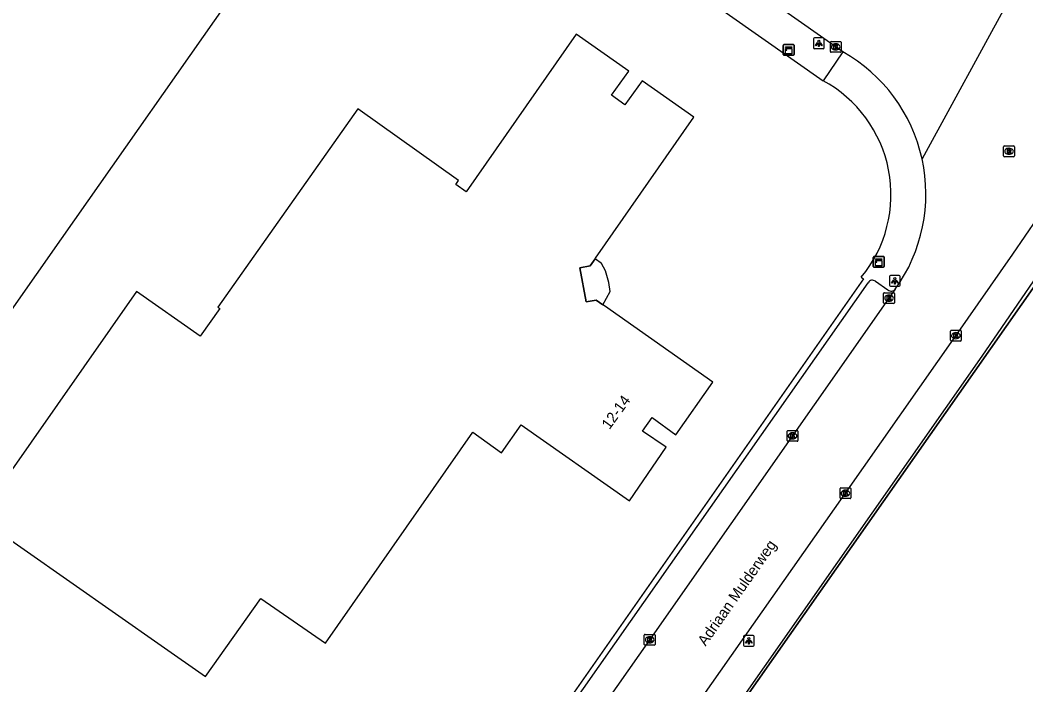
# Model space of a CAD drawing. Extents: x 155018 to 156648, y 383980 to 385733.
# Drawn here: x 155571.4 to 155664.5, y 384814.2 to 384875.8 of the extents above; entities that cross this region are included whole.
import ezdxf

# ---------------------------------------------------------------- set-up
doc = ezdxf.new("R2010")
doc.units = 0
for name, color, linetype in [('IMGEO_Groenvoorziening', 7, 'Continuous'), ('IMGEO_Hek', 7, 'Continuous'), ('IMGEO_Kast', 7, 'Continuous'), ('IMGEO_Kolk', 7, 'Continuous'), ('IMGEO_Lichtpunt', 7, 'Continuous'), ('IMGEO_Openbare_ruimte_label', 7, 'Continuous'), ('IMGEO_Pand', 7, 'Continuous'), ('IMGEO_Pand_nummerreeks', 7, 'Continuous'), ('IMGEO_Pand_overbouw', 7, 'Continuous'), ('IMGEO_Rijbaan_lokaal_gesloten', 7, 'Continuous'), ('IMGEO_Rioolput', 7, 'Continuous'), ('IMGEO_Voetpad_open', 7, 'Continuous')]:
    doc.layers.add(name, color=color, linetype=linetype)

msp = doc.modelspace()

# ---------------------------------------------------------------- linework, layer by layer
at = {"layer": 'IMGEO_Groenvoorziening'}
msp.add_lwpolyline([(155669.497, 384856.797), (155669.212, 384856.331), (155667.198, 384853.508), (155667.02, 384853.625), (155588.106, 384741.158), (155588.217, 384741.112), (155586.789, 384739.087), (155582.631, 384733.19), (155582.416, 384732.885), (155582.316, 384732.95)], dxfattribs=at)
at = {"layer": 'IMGEO_Hek'}
msp.add_lwpolyline([(155586.789, 384739.087), (155588.217, 384741.112), (155588.106, 384741.158), (155667.02, 384853.625), (155667.198, 384853.508), (155669.212, 384856.331)], dxfattribs=at)
at = {"layer": 'IMGEO_Kast'}
for p, q in [((155642.022, 384872.603), (155642.022, 384873.444)), ((155642.022, 384873.444), (155642.022, 384872.603)), ((155642.097, 384873.528), (155642.938, 384873.528)), ((155642.938, 384873.528), (155642.097, 384873.528)), ((155643.022, 384873.453), (155643.022, 384872.612)), ((155643.022, 384872.612), (155643.022, 384873.453)), ((155642.947, 384872.528), (155642.106, 384872.528)), ((155642.106, 384872.528), (155642.947, 384872.528)), ((155650.355, 384852.98), (155650.355, 384853.821)), ((155650.355, 384853.821), (155650.355, 384852.98)), ((155650.43, 384853.905), (155651.271, 384853.905)), ((155651.271, 384853.905), (155650.43, 384853.905)), ((155651.355, 384853.83), (155651.355, 384852.989)), ((155651.355, 384852.989), (155651.355, 384853.83)), ((155651.28, 384852.905), (155650.439, 384852.905)), ((155650.439, 384852.905), (155651.28, 384852.905))]:
    msp.add_line(p, q, dxfattribs=at)
for points in [[(155642.217, 384873.318), (155642.817, 384873.318), (155642.817, 384873.233), (155642.217, 384873.233), (155642.217, 384873.318)], [(155642.217, 384873.143), (155642.817, 384873.143), (155642.817, 384872.654), (155642.217, 384872.654), (155642.217, 384873.143)], [(155650.55, 384853.695), (155651.15, 384853.695), (155651.15, 384853.61), (155650.55, 384853.61), (155650.55, 384853.695)], [(155650.55, 384853.52), (155651.15, 384853.52), (155651.15, 384853.031), (155650.55, 384853.031), (155650.55, 384853.52)]]:
    msp.add_lwpolyline(points, dxfattribs=at)
for centre in [(155642.301, 384872.992), (155650.634, 384853.369)]:
    msp.add_circle(centre, 0.0377, dxfattribs=at)
for centre, start, end in [((155642.1, 384873.45), 92.4484, 184.28452), ((155642.1, 384873.45), 92.4484, 184.28452), ((155642.944, 384873.45), 2.4484, 94.28452), ((155642.944, 384873.45), 2.4484, 94.28452), ((155642.1, 384872.606), 182.4484, 274.28452), ((155642.1, 384872.606), 182.4484, 274.28452), ((155642.944, 384872.606), 272.4484, 4.28452), ((155642.944, 384872.606), 272.4484, 4.28452), ((155650.433, 384853.827), 92.4484, 184.28452), ((155650.433, 384853.827), 92.4484, 184.28452), ((155651.277, 384853.827), 2.4484, 94.28452), ((155651.277, 384853.827), 2.4484, 94.28452), ((155650.433, 384852.983), 182.4484, 274.28452), ((155650.433, 384852.983), 182.4484, 274.28452), ((155651.277, 384852.983), 272.4484, 4.28452), ((155651.277, 384852.983), 272.4484, 4.28452)]:
    msp.add_arc(centre, 0.0779, start, end, dxfattribs=at)
at = {"layer": 'IMGEO_Kolk'}
for p, q in [((155646.381, 384872.881), (155646.381, 384873.733)), ((155646.456, 384873.807), (155647.308, 384873.807)), ((155646.869, 384873.587), (155646.894, 384873.587)), ((155647.382, 384873.733), (155647.382, 384872.881)), ((155647.308, 384872.807), (155646.456, 384872.807)), ((155646.892, 384873.027), (155646.867, 384873.027)), ((155651.311, 384849.624), (155651.311, 384850.476)), ((155651.386, 384850.55), (155652.238, 384850.55)), ((155651.799, 384850.33), (155651.824, 384850.33)), ((155652.312, 384850.476), (155652.312, 384849.624)), ((155652.238, 384849.55), (155651.386, 384849.55)), ((155651.822, 384849.77), (155651.797, 384849.77)), ((155657.498, 384846.145), (155657.498, 384846.997)), ((155657.573, 384847.071), (155658.425, 384847.071)), ((155657.986, 384846.851), (155658.011, 384846.851)), ((155658.499, 384846.997), (155658.499, 384846.145)), ((155658.425, 384846.071), (155657.573, 384846.071)), ((155658.009, 384846.291), (155657.984, 384846.291)), ((155642.376, 384836.867), (155642.376, 384837.719)), ((155642.451, 384837.793), (155643.303, 384837.793)), ((155642.887, 384837.013), (155642.862, 384837.013)), ((155642.864, 384837.573), (155642.889, 384837.573)), ((155643.377, 384837.719), (155643.377, 384836.867)), ((155643.303, 384836.793), (155642.451, 384836.793)), ((155647.276, 384831.562), (155647.276, 384832.414)), ((155647.351, 384832.488), (155648.203, 384832.488)), ((155648.277, 384832.414), (155648.277, 384831.562)), ((155648.203, 384831.488), (155647.351, 384831.488)), ((155647.787, 384831.708), (155647.762, 384831.708)), ((155647.764, 384832.268), (155647.789, 384832.268)), ((155629.158, 384817.995), (155629.158, 384818.847)), ((155629.233, 384818.921), (155630.085, 384818.921)), ((155629.646, 384818.701), (155629.671, 384818.701)), ((155630.159, 384818.847), (155630.159, 384817.995)), ((155630.085, 384817.921), (155629.233, 384817.921)), ((155629.669, 384818.141), (155629.644, 384818.141))]:
    msp.add_line(p, q, dxfattribs=at)
for points in [[(155646.381, 384872.881), (155646.381, 384873.733)], [(155646.456, 384873.807), (155647.308, 384873.807)], [(155646.702, 384873.507), (155646.825, 384873.507), (155646.825, 384873.356), (155646.955, 384873.507), (155647.119, 384873.507), (155646.973, 384873.356), (155647.126, 384873.107), (155646.974, 384873.107), (155646.889, 384873.271), (155646.825, 384873.204), (155646.825, 384873.107), (155646.702, 384873.107), (155646.702, 384873.507)], [(155647.382, 384873.733), (155647.382, 384872.881)], [(155647.308, 384872.807), (155646.456, 384872.807)], [(155651.311, 384849.624), (155651.311, 384850.476)], [(155651.386, 384850.55), (155652.238, 384850.55)], [(155651.632, 384850.25), (155651.755, 384850.25), (155651.755, 384850.099), (155651.885, 384850.25), (155652.049, 384850.25), (155651.903, 384850.099), (155652.056, 384849.85), (155651.904, 384849.85), (155651.819, 384850.014), (155651.755, 384849.947), (155651.755, 384849.85), (155651.632, 384849.85), (155651.632, 384850.25)], [(155652.312, 384850.476), (155652.312, 384849.624)], [(155652.238, 384849.55), (155651.386, 384849.55)], [(155657.498, 384846.145), (155657.498, 384846.997)], [(155657.573, 384847.071), (155658.425, 384847.071)], [(155657.819, 384846.771), (155657.942, 384846.771), (155657.942, 384846.62), (155658.072, 384846.771), (155658.236, 384846.771), (155658.09, 384846.62), (155658.243, 384846.371), (155658.091, 384846.371), (155658.006, 384846.535), (155657.942, 384846.468), (155657.942, 384846.371), (155657.819, 384846.371), (155657.819, 384846.771)], [(155658.499, 384846.997), (155658.499, 384846.145)], [(155658.425, 384846.071), (155657.573, 384846.071)], [(155642.376, 384836.867), (155642.376, 384837.719)], [(155642.451, 384837.793), (155643.303, 384837.793)], [(155642.697, 384837.493), (155642.82, 384837.493), (155642.82, 384837.342), (155642.95, 384837.493), (155643.114, 384837.493), (155642.968, 384837.342), (155643.121, 384837.093), (155642.969, 384837.093), (155642.884, 384837.257), (155642.82, 384837.19), (155642.82, 384837.093), (155642.697, 384837.093), (155642.697, 384837.493)], [(155643.377, 384837.719), (155643.377, 384836.867)], [(155643.303, 384836.793), (155642.451, 384836.793)], [(155647.276, 384831.562), (155647.276, 384832.414)], [(155647.351, 384832.488), (155648.203, 384832.488)], [(155648.277, 384832.414), (155648.277, 384831.562)], [(155648.203, 384831.488), (155647.351, 384831.488)], [(155647.597, 384832.188), (155647.72, 384832.188), (155647.72, 384832.037), (155647.85, 384832.188), (155648.014, 384832.188), (155647.868, 384832.037), (155648.021, 384831.788), (155647.869, 384831.788), (155647.784, 384831.952), (155647.72, 384831.885), (155647.72, 384831.788), (155647.597, 384831.788), (155647.597, 384832.188)], [(155629.158, 384817.995), (155629.158, 384818.847)], [(155629.233, 384818.921), (155630.085, 384818.921)], [(155629.479, 384818.621), (155629.602, 384818.621), (155629.602, 384818.47), (155629.732, 384818.621), (155629.896, 384818.621), (155629.75, 384818.47), (155629.903, 384818.221), (155629.751, 384818.221), (155629.666, 384818.385), (155629.602, 384818.318), (155629.602, 384818.221), (155629.479, 384818.221), (155629.479, 384818.621)], [(155630.159, 384818.847), (155630.159, 384817.995)], [(155630.085, 384817.921), (155629.233, 384817.921)]]:
    msp.add_lwpolyline(points, dxfattribs=at)
for centre, start, end in [((155646.458, 384873.731), 91.55205, 178.44795), ((155646.458, 384873.731), 91.55205, 178.44795), ((155647.306, 384873.731), 1.55205, 88.44795), ((155647.306, 384873.731), 1.55205, 88.44795), ((155646.458, 384872.883), 181.55205, 268.44795), ((155646.458, 384872.883), 181.55205, 268.44795), ((155647.306, 384872.883), 271.55205, 358.44795), ((155647.306, 384872.883), 271.55205, 358.44795), ((155651.388, 384850.474), 91.55205, 178.44795), ((155651.388, 384850.474), 91.55205, 178.44795), ((155652.236, 384850.474), 1.55205, 88.44795), ((155652.236, 384850.474), 1.55205, 88.44795), ((155651.388, 384849.626), 181.55205, 268.44795), ((155651.388, 384849.626), 181.55205, 268.44795), ((155652.236, 384849.626), 271.55205, 358.44795), ((155652.236, 384849.626), 271.55205, 358.44795), ((155657.575, 384846.995), 91.55205, 178.44795), ((155657.575, 384846.995), 91.55205, 178.44795), ((155658.423, 384846.995), 1.55205, 88.44795), ((155658.423, 384846.995), 1.55205, 88.44795), ((155657.575, 384846.147), 181.55205, 268.44795), ((155657.575, 384846.147), 181.55205, 268.44795), ((155658.423, 384846.147), 271.55205, 358.44795), ((155658.423, 384846.147), 271.55205, 358.44795), ((155642.453, 384837.717), 91.55205, 178.44795), ((155642.453, 384837.717), 91.55205, 178.44795), ((155643.301, 384837.717), 1.55205, 88.44795), ((155643.301, 384837.717), 1.55205, 88.44795), ((155642.453, 384836.869), 181.55205, 268.44795), ((155642.453, 384836.869), 181.55205, 268.44795), ((155643.301, 384836.869), 271.55205, 358.44795), ((155643.301, 384836.869), 271.55205, 358.44795), ((155647.353, 384832.412), 91.55205, 178.44795), ((155647.353, 384832.412), 91.55205, 178.44795), ((155648.201, 384832.412), 1.55205, 88.44795), ((155648.201, 384832.412), 1.55205, 88.44795), ((155647.353, 384831.564), 181.55205, 268.44795), ((155647.353, 384831.564), 181.55205, 268.44795), ((155648.201, 384831.564), 271.55205, 358.44795), ((155648.201, 384831.564), 271.55205, 358.44795), ((155629.235, 384818.845), 91.55205, 178.44795), ((155629.235, 384818.845), 91.55205, 178.44795), ((155630.083, 384818.845), 1.55205, 88.44795), ((155630.083, 384818.845), 1.55205, 88.44795), ((155629.235, 384817.997), 181.55205, 268.44795), ((155629.235, 384817.997), 181.55205, 268.44795), ((155630.083, 384817.997), 271.55205, 358.44795), ((155630.083, 384817.997), 271.55205, 358.44795)]:
    msp.add_arc(centre, 0.0765, start, end, dxfattribs=at)
for centre, major_axis, ratio, start_param, end_param in [((155646.868, 384873.307), (-0.387, 0.002), 0.722429, 4.712389, 7.853982), ((155646.893, 384873.307), (-0.39, 0.002), 0.717154, 1.570796, 4.712389), ((155651.798, 384850.05), (-0.387, 0.002), 0.722429, 4.712389, 7.853982), ((155651.823, 384850.05), (-0.39, 0.002), 0.717154, 1.570796, 4.712389), ((155657.985, 384846.571), (-0.387, 0.002), 0.722429, 4.712389, 7.853982), ((155658.01, 384846.571), (-0.39, 0.002), 0.717154, 1.570796, 4.712389), ((155642.863, 384837.293), (-0.387, 0.002), 0.722429, 4.712389, 7.853982), ((155642.888, 384837.293), (-0.39, 0.002), 0.717154, 1.570796, 4.712389), ((155647.763, 384831.988), (-0.387, 0.002), 0.722429, 4.712389, 7.853982), ((155647.788, 384831.988), (-0.39, 0.002), 0.717154, 1.570796, 4.712389), ((155629.645, 384818.421), (-0.387, 0.002), 0.722429, 4.712389, 7.853982), ((155629.67, 384818.421), (-0.39, 0.002), 0.717154, 1.570796, 4.712389)]:
    msp.add_ellipse(centre, major_axis=major_axis, ratio=ratio, start_param=start_param, end_param=end_param, dxfattribs=at)
at = {"layer": 'IMGEO_Lichtpunt'}
for p, q in [((155644.811, 384874.04), (155644.811, 384873.233)), ((155644.811, 384874.04), (155644.811, 384873.233)), ((155645.713, 384874.135), (155644.905, 384874.135)), ((155645.713, 384874.135), (155644.905, 384874.135)), ((155645.807, 384873.233), (155645.807, 384874.04)), ((155645.807, 384873.233), (155645.807, 384874.04)), ((155644.905, 384873.139), (155645.713, 384873.139)), ((155644.905, 384873.139), (155645.713, 384873.139)), ((155651.856, 384852.047), (155651.856, 384851.24)), ((155651.856, 384852.047), (155651.856, 384851.24)), ((155652.758, 384852.142), (155651.95, 384852.142)), ((155652.758, 384852.142), (155651.95, 384852.142)), ((155652.852, 384851.24), (155652.852, 384852.047)), ((155652.852, 384851.24), (155652.852, 384852.047)), ((155651.95, 384851.146), (155652.758, 384851.146)), ((155651.95, 384851.146), (155652.758, 384851.146)), ((155638.338, 384818.734), (155638.338, 384817.927)), ((155638.338, 384818.734), (155638.338, 384817.927)), ((155639.24, 384818.829), (155638.432, 384818.829)), ((155639.24, 384818.829), (155638.432, 384818.829)), ((155639.334, 384817.927), (155639.334, 384818.734)), ((155639.334, 384817.927), (155639.334, 384818.734)), ((155638.432, 384817.833), (155639.24, 384817.833)), ((155638.432, 384817.833), (155639.24, 384817.833))]:
    msp.add_line(p, q, dxfattribs=at)
for points in [[(155645.185, 384873.704), (155645.224, 384873.676), (155645.036, 384873.414), (155644.998, 384873.441), (155645.185, 384873.704)], [(155645.287, 384873.656), (155645.334, 384873.656), (155645.334, 384873.334), (155645.287, 384873.334), (155645.287, 384873.656)], [(155645.397, 384873.676), (155645.435, 384873.703), (155645.622, 384873.441), (155645.583, 384873.413), (155645.397, 384873.676)], [(155652.23, 384851.711), (155652.269, 384851.683), (155652.081, 384851.421), (155652.043, 384851.448), (155652.23, 384851.711)], [(155652.332, 384851.663), (155652.379, 384851.663), (155652.379, 384851.341), (155652.332, 384851.341), (155652.332, 384851.663)], [(155652.442, 384851.683), (155652.48, 384851.71), (155652.667, 384851.448), (155652.628, 384851.42), (155652.442, 384851.683)], [(155638.712, 384818.398), (155638.751, 384818.37), (155638.563, 384818.108), (155638.525, 384818.135), (155638.712, 384818.398)], [(155638.924, 384818.37), (155638.962, 384818.397), (155639.149, 384818.135), (155639.11, 384818.107), (155638.924, 384818.37)], [(155638.814, 384818.35), (155638.861, 384818.35), (155638.861, 384818.028), (155638.814, 384818.028), (155638.814, 384818.35)]]:
    msp.add_lwpolyline(points, dxfattribs=at)
for centre in [(155645.31, 384873.838), (155652.355, 384851.845), (155638.837, 384818.532)]:
    msp.add_circle(centre, 0.0994, dxfattribs=at)
for centre, start, end in [((155644.905, 384874.04), 90, 180), ((155644.905, 384874.04), 90, 180), ((155645.713, 384874.04), 0, 90), ((155645.713, 384874.04), 0, 90), ((155644.905, 384873.233), 180, 270), ((155644.905, 384873.233), 180, 270), ((155645.713, 384873.233), 270, 0), ((155645.713, 384873.233), 270, 360), ((155651.95, 384852.047), 90, 180), ((155651.95, 384852.047), 90, 180), ((155652.758, 384852.047), 0, 90), ((155652.758, 384852.047), 0, 90), ((155651.95, 384851.24), 180, 270), ((155651.95, 384851.24), 180, 270), ((155652.758, 384851.24), 270, 0), ((155652.758, 384851.24), 270, 360), ((155638.432, 384818.734), 90, 180), ((155638.432, 384818.734), 90, 180), ((155639.24, 384818.734), 0, 90), ((155639.24, 384818.734), 0, 90), ((155638.432, 384817.927), 180, 270), ((155638.432, 384817.927), 180, 270), ((155639.24, 384817.927), 270, 0), ((155639.24, 384817.927), 270, 360)]:
    msp.add_arc(centre, 0.0946, start, end, dxfattribs=at)
at = {"layer": 'IMGEO_Pand'}
for points in [[(155538.96, 384850.949), (155543.923, 384847.471), (155543.355, 384846.66), (155560.52, 384834.638), (155560.868, 384835.103), (155575.198, 384855.542), (155591.828, 384879.262), (155574.63, 384891.294), (155571.761, 384887.2), (155545.535, 384849.771), (155540.579, 384853.259)], [(155625.473, 384849.328), (155625.313, 384849.44), (155624.701, 384849.87), (155623.782, 384849.701), (155623.199, 384852.852), (155624.151, 384853.036), (155624.601, 384853.681), (155624.637, 384853.733), (155633.755, 384866.804), (155628.945, 384870.173), (155627.341, 384867.949), (155626.105, 384868.833), (155627.714, 384871.061), (155622.834, 384874.486), (155612.652, 384859.899), (155611.707, 384860.571), (155611.961, 384860.928), (155602.635, 384867.555), (155589.674, 384849.219), (155589.849, 384849.085), (155588.047, 384846.532), (155582.143, 384850.672), (155567.483, 384829.754), (155584.44, 384817.902), (155588.538, 384815.037), (155593.649, 384822.252), (155599.634, 384818.118), (155613.296, 384837.652), (155615.948, 384835.721), (155617.772, 384838.326), (155627.787, 384831.294), (155631.189, 384836.244), (155628.984, 384837.743), (155629.882, 384838.983), (155632.089, 384837.394), (155635.511, 384842.28), (155625.473, 384849.328)]]:
    msp.add_lwpolyline(points, dxfattribs=at)
at = {"layer": 'IMGEO_Pand_overbouw'}
msp.add_lwpolyline([(155624.601, 384853.681), (155624.151, 384853.036), (155623.199, 384852.852), (155623.782, 384849.701), (155624.701, 384849.87), (155625.313, 384849.44), (155625.995, 384850.666), (155625.887, 384851.499), (155625.58, 384852.57), (155625.196, 384853.26)], close=True, dxfattribs=at)
at = {"layer": 'IMGEO_Rijbaan_lokaal_gesloten'}
for points in [[(155647.55, 384872.837), (155615.591, 384895.277), (155602.522, 384904.454), (155576.741, 384922.577)], [(155662.924, 384877.712), (155654.873, 384862.94)], [(155586.289, 384744.214), (155590.343, 384750), (155608.173, 384775.45), (155620.847, 384793.568), (155634.39, 384812.919), (155647.778, 384831.987), (155658, 384846.57), (155663.285, 384854.104), (155665.547, 384857.446), (155665.874, 384857.967)], [(155652.394, 384850.88), (155629.679, 384818.438), (155619.716, 384804.252)]]:
    msp.add_lwpolyline(points, dxfattribs=at)
for centre, radius, start, end in [((155640.129, 384859.688), 15.098, 12.43683, 60.56022), ((155640.122, 384859.687), 15.105, 324.33385, 12.43481)]:
    msp.add_arc(centre, radius, start, end, dxfattribs=at)
at = {"layer": 'IMGEO_Rioolput'}
for p, q in [((155662.422, 384863.213), (155662.422, 384864.065)), ((155662.497, 384864.139), (155663.349, 384864.139)), ((155663.423, 384864.065), (155663.423, 384863.213)), ((155663.349, 384863.139), (155662.497, 384863.139)), ((155662.933, 384863.359), (155662.908, 384863.359)), ((155662.91, 384863.919), (155662.935, 384863.919))]:
    msp.add_line(p, q, dxfattribs=at)
for points in [[(155662.422, 384863.213), (155662.422, 384864.065)], [(155662.497, 384864.139), (155663.349, 384864.139)], [(155663.423, 384864.065), (155663.423, 384863.213)], [(155663.349, 384863.139), (155662.497, 384863.139)], [(155663.011, 384863.837), (155662.759, 384863.839), (155662.759, 384863.439)], [(155662.759, 384863.439), (155662.883, 384863.439), (155662.883, 384863.601), (155662.894, 384863.601)], [(155662.937, 384863.758), (155662.883, 384863.758), (155662.883, 384863.677)], [(155662.883, 384863.677), (155662.935, 384863.677)], [(155662.941, 384863.572), (155663.012, 384863.439), (155663.152, 384863.439), (155663.087, 384863.565)]]:
    msp.add_lwpolyline(points, dxfattribs=at)
for centre, radius, start, end in [((155662.499, 384864.063), 0.0765, 91.55205, 178.44795), ((155662.499, 384864.063), 0.0765, 91.55205, 178.44795), ((155663.347, 384864.063), 0.0765, 1.55205, 88.44795), ((155663.347, 384864.063), 0.0765, 1.55205, 88.44795), ((155662.499, 384863.215), 0.0765, 181.55205, 268.44795), ((155662.499, 384863.215), 0.0765, 181.55205, 268.44795), ((155662.893, 384863.548), 0.0533, 26.02933, 88.69889), ((155662.919, 384863.866), 0.19, 274.7715, 282.96867), ((155662.943, 384863.662), 0.0964, 77.00612, 93.18647), ((155662.957, 384863.719), 0.0378, 276.66336, 79.67722), ((155663.01, 384863.727), 0.109, 350.36119, 89.41601), ((155663.008, 384863.727), 0.112, 277.58423, 350.98172), ((155662.992, 384863.512), 0.108, 29.51342, 73.79051), ((155663.347, 384863.215), 0.0765, 271.55205, 358.44795), ((155663.347, 384863.215), 0.0765, 271.55205, 358.44795)]:
    msp.add_arc(centre, radius, start, end, dxfattribs=at)
for centre, major_axis, ratio, start_param, end_param in [((155662.909, 384863.639), (-0.387, 0.002), 0.722429, 4.712389, 7.853982), ((155662.934, 384863.639), (-0.39, 0.002), 0.717154, 1.570796, 4.712389)]:
    msp.add_ellipse(centre, major_axis=major_axis, ratio=ratio, start_param=start_param, end_param=end_param, dxfattribs=at)
at = {"layer": 'IMGEO_Voetpad_open'}
for points in [[(155574.917, 384919.981), (155582.308, 384914.778), (155600.657, 384901.793), (155613.715, 384892.628), (155645.703, 384870.176)], [(155647.55, 384872.837), (155645.703, 384870.176)], [(155668.817, 384856.954), (155660.389, 384844.659), (155636.862, 384811.074), (155608.808, 384771.107), (155594.019, 384750), (155586.655, 384739.49)], [(155649.247, 384851.98), (155649.459, 384851.832), (155615.737, 384803.696), (155616.168, 384803.406)], [(155617.739, 384805.63), (155627.894, 384820.122), (155649.878, 384851.473)], [(155650.564, 384851.608), (155651.71, 384850.802)]]:
    msp.add_lwpolyline(points, dxfattribs=at)
for centre, radius, start, end in [((155639.992, 384859.621), 12.001, 320.45837, 61.58445), ((155650.28, 384851.24), 0.465, 52.33758, 149.92871), ((155652.015, 384851.168), 0.477, 230.25907, 322.75219)]:
    msp.add_arc(centre, radius, start, end, dxfattribs=at)

# ---------------------------------------------------------------- texts
at = {"layer": 'IMGEO_Openbare_ruimte_label'}
msp.add_text('Adriaan Mulderweg', height=1, rotation=54.97513, dxfattribs=at).set_placement((155634.83, 384817.775))
at = {"layer": 'IMGEO_Pand_nummerreeks'}
msp.add_text('12-14', height=1, rotation=54.08722, dxfattribs=at).set_placement((155625.929, 384837.822))

doc.saveas('drawing.dxf')
